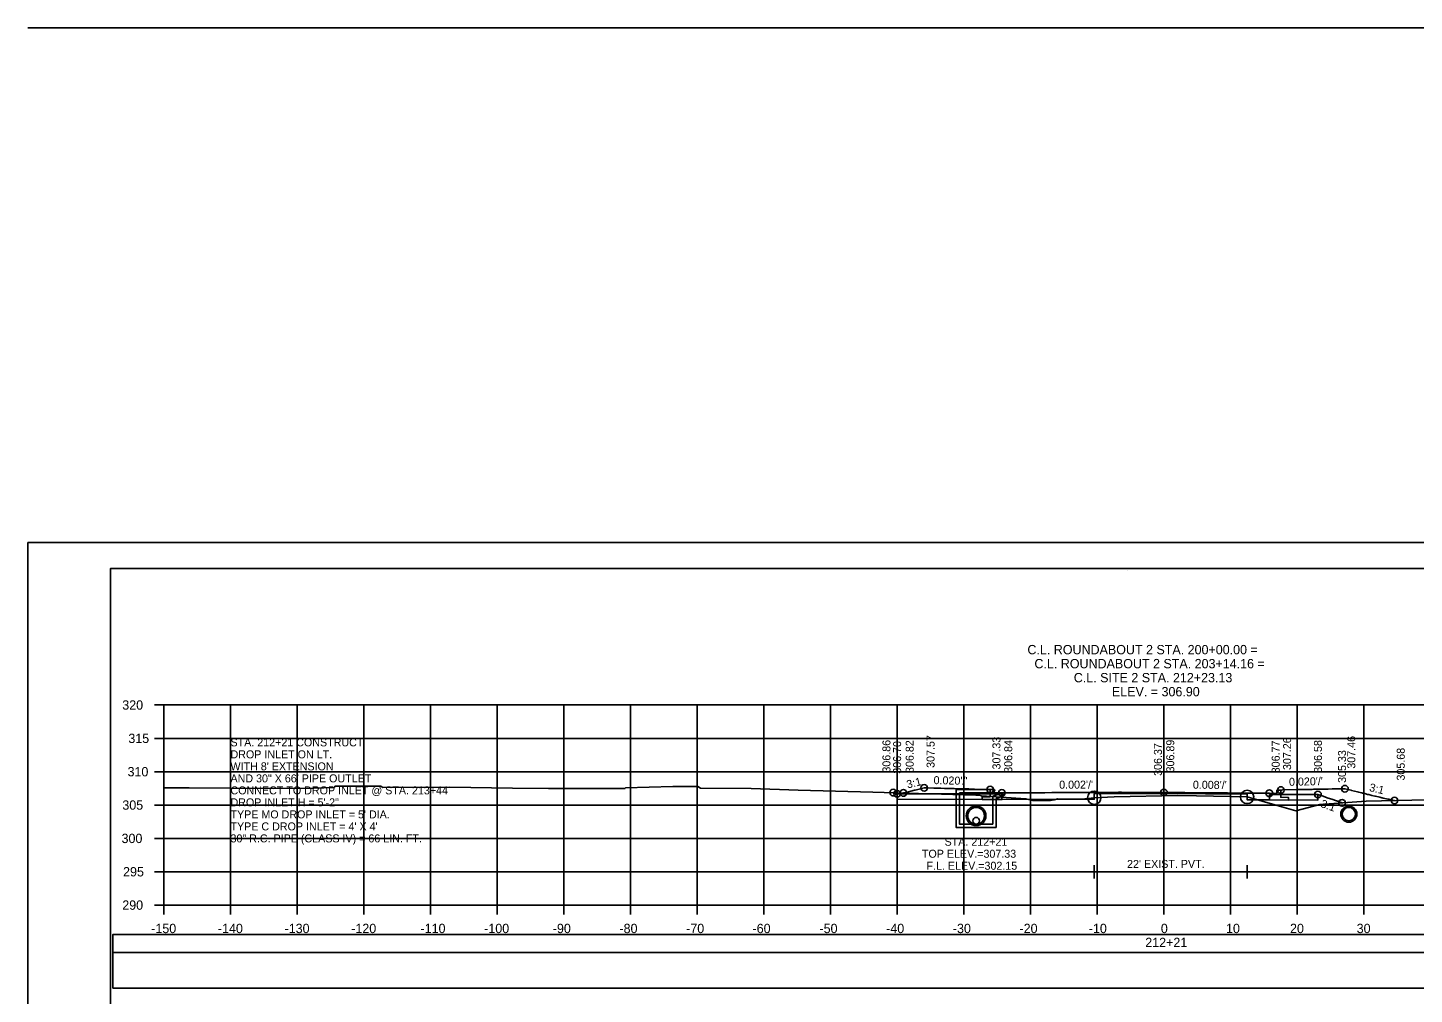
# Model space of a CAD drawing. Extents: x 1370538 to 1372872, y 376220 to 381127.
# Drawn here: x 1370538.2 to 1370746.2, y 379626.9 to 379771.8 of the extents above; entities that cross this region are included whole.
import ezdxf

# ---------------------------------------------------------------- set-up
doc = ezdxf.new("R2010")
doc.units = 0
for name, color, linetype in [('R_Border', 7, 'Continuous'), ('R_Border Notes', 7, 'Continuous'), ('R_Border PE', 7, 'Continuous'), ('R_Border Prem', 7, 'Continuous'), ('R_Dimension', 7, 'Continuous'), ('R_Fin Surface', 7, 'Continuous'), ('R_Grid', 7, 'Continuous'), ('R_Horz Alg Annot', 7, 'Continuous'), ('R_No Plot', 7, 'Continuous'), ('R_Water', 7, 'Continuous'), ('R_Water Annot', 7, 'Continuous'), ('R_Xsect Elev', 7, 'Continuous'), ('R_Xsect Slope', 7, 'Continuous'), ('T_Detection Zones', 7, 'Continuous')]:
    doc.layers.add(name, color=color, linetype=linetype)

msp = doc.modelspace()

# ---------------------------------------------------------------- linework, layer by layer
at = {"layer": 'R_Border'}
for p, q in [((1370698.17, 379646.26), (1370698.17, 379644.26)), ((1370721.08, 379646.26), (1370721.08, 379644.26)), ((1370698.17, 379645.26), (1370721.08, 379645.26))]:
    msp.add_line(p, q, dxfattribs=at)
for points in [[(1370708.61, 379657.01), (1370698.17, 379656.98), (1370698.17, 379656.15), (1370684.31, 379656.12), (1370681.36, 379656.1), (1370681.36, 379656.51), (1370682.54, 379656.52), (1370682.54, 379657.62)], [(1370726.13, 379657.54), (1370726.13, 379656.45), (1370727.29, 379656.43), (1370727.29, 379656.02), (1370724.42, 379656.05), (1370721.08, 379656.08), (1370721.08, 379656.91), (1370708.61, 379657.01)]]:
    msp.add_lwpolyline(points, dxfattribs=at)
at = {"layer": 'R_Border Notes'}
for p, q in [((1370550.61, 379690.75), (1370866.79, 379690.75)), ((1370550.61, 379485.29), (1370550.61, 379690.75)), ((1370703.13, 379690.49), (1370703.13, 379690.49)), ((1370703.13, 379690.49), (1370703.13, 379690.49))]:
    msp.add_line(p, q, dxfattribs=at)
at = {"layer": 'R_Border Prem'}
for p, q in [((1370557.21, 379670.29), (1370558.61, 379670.29)), ((1370558.61, 379640.29), (1370558.61, 379670.29)), ((1370557.21, 379665.29), (1370558.61, 379665.29)), ((1370557.21, 379660.29), (1370558.61, 379660.29)), ((1370557.21, 379655.29), (1370558.61, 379655.29)), ((1370557.21, 379650.29), (1370558.61, 379650.29)), ((1370557.21, 379645.29), (1370558.61, 379645.29)), ((1370557.21, 379640.29), (1370558.61, 379640.29)), ((1370558.61, 379640.29), (1370858.61, 379640.29)), ((1370558.61, 379638.89), (1370558.61, 379640.29)), ((1370568.61, 379638.89), (1370568.61, 379640.29)), ((1370578.61, 379638.89), (1370578.61, 379640.29)), ((1370588.61, 379638.89), (1370588.61, 379640.29)), ((1370598.61, 379638.89), (1370598.61, 379640.29)), ((1370608.61, 379638.89), (1370608.61, 379640.29)), ((1370618.61, 379638.89), (1370618.61, 379640.29)), ((1370628.61, 379638.89), (1370628.61, 379640.29)), ((1370638.61, 379638.89), (1370638.61, 379640.29)), ((1370648.61, 379638.89), (1370648.61, 379640.29)), ((1370658.61, 379638.89), (1370658.61, 379640.29)), ((1370668.61, 379638.89), (1370668.61, 379640.29)), ((1370678.61, 379638.89), (1370678.61, 379640.29)), ((1370688.61, 379638.89), (1370688.61, 379640.29)), ((1370698.61, 379638.89), (1370698.61, 379640.29)), ((1370708.61, 379638.89), (1370708.61, 379640.29)), ((1370718.61, 379638.89), (1370718.61, 379640.29)), ((1370728.61, 379638.89), (1370728.61, 379640.29)), ((1370738.61, 379638.89), (1370738.61, 379640.29))]:
    msp.add_line(p, q, dxfattribs=at)
at = {"layer": 'R_Dimension'}
msp.add_lwpolyline([(1370558.61, 379657.89), (1370562.43, 379657.88), (1370575.01, 379657.78), (1370581.1, 379657.84), (1370584.15, 379657.9), (1370584.19, 379657.94), (1370584.26, 379658.11), (1370591.17, 379658.1), (1370591.44, 379657.92), (1370601.5, 379657.99), (1370610.91, 379657.8), (1370616.33, 379657.78), (1370627.77, 379657.77), (1370627.87, 379657.85), (1370634.97, 379658.08), (1370638.64, 379658.08), (1370638.71, 379658.07), (1370639.09, 379657.81), (1370646.71, 379657.75), (1370653.76, 379657.5), (1370664.93, 379657.24), (1370680.38, 379656.77), (1370680.86, 379656.75), (1370681.24, 379656.65), (1370687.91, 379656.23), (1370688.94, 379655.96), (1370691.55, 379655.95), (1370692.15, 379656.06), (1370692.68, 379656.23), (1370694.73, 379656.18), (1370696.53, 379656.17), (1370696.74, 379656.2), (1370698.17, 379656.39), (1370701.17, 379656.5), (1370710.69, 379656.7), (1370713.5, 379656.67), (1370721.08, 379656.5), (1370725.6, 379655.21), (1370728.4, 379654.4), (1370731.99, 379655.38), (1370738.95, 379655.87), (1370752.62, 379656.16)], dxfattribs=at)
at = {"layer": 'R_Fin Surface'}
for points in [[(1370669.53, 379657.1), (1370669.54, 379657.1), (1370669.54, 379657.1), (1370670.31, 379657.29), (1370670.63, 379657.36), (1370671.2, 379657.5), (1370671.26, 379657.52), (1370671.31, 379657.53), (1370672.1, 379657.72), (1370672.27, 379657.76), (1370672.66, 379657.86), (1370672.98, 379657.85), (1370672.99, 379657.85), (1370673.2, 379657.85), (1370673.25, 379657.85), (1370674.08, 379657.83), (1370674.22, 379657.82), (1370674.89, 379657.81), (1370674.91, 379657.81), (1370674.92, 379657.81), (1370675.14, 379657.8), (1370675.71, 379657.79), (1370676.06, 379657.78), (1370676.27, 379657.77), (1370676.34, 379657.77), (1370676.45, 379657.77), (1370676.67, 379657.76), (1370676.95, 379657.76), (1370677.03, 379657.75), (1370677.13, 379657.75), (1370677.43, 379657.74), (1370677.75, 379657.74), (1370678.08, 379657.73), (1370678.31, 379657.72), (1370678.5, 379657.72), (1370678.8, 379657.71), (1370679.05, 379657.7), (1370679.17, 379657.7), (1370679.21, 379657.7), (1370679.22, 379657.7), (1370679.33, 379657.7), (1370679.57, 379657.69), (1370679.63, 379657.69), (1370679.8, 379657.69), (1370679.83, 379657.68), (1370679.84, 379657.68), (1370679.97, 379657.68), (1370680.01, 379657.68), (1370680.02, 379657.68), (1370680.04, 379657.68), (1370680.11, 379657.68), (1370680.14, 379657.68), (1370680.14, 379657.68), (1370680.15, 379657.68), (1370680.18, 379657.68), (1370680.18, 379657.68), (1370681.44, 379657.64), (1370681.58, 379657.64), (1370681.76, 379657.64), (1370682.54, 379657.62), (1370682.83, 379657.61), (1370683.13, 379657.61), (1370683.13, 379657.31), (1370683.14, 379657.11), (1370683.46, 379657.11), (1370684.22, 379657.12), (1370684.23, 379657.12), (1370684.31, 379657.12), (1370685.69, 379657.13), (1370685.9, 379657.13), (1370686.19, 379657.13), (1370687.38, 379657.13), (1370687.53, 379657.13), (1370688.01, 379657.14), (1370688.92, 379657.14), (1370689.15, 379657.14), (1370690.03, 379657.14), (1370690.43, 379657.14), (1370690.76, 379657.14), (1370691.78, 379657.15), (1370692.21, 379657.15), (1370692.35, 379657.15), (1370693.47, 379657.15), (1370693.93, 379657.15), (1370694.94, 379657.15), (1370695.3, 379657.16), (1370695.48, 379657.16), (1370696.71, 379657.16), (1370697.01, 379657.16), (1370698.06, 379657.16), (1370698.18, 379657.16), (1370701.79, 379657.2), (1370701.95, 379657.2), (1370702.24, 379657.2), (1370703.08, 379657.19), (1370703.16, 379657.19), (1370703.32, 379657.19), (1370703.56, 379657.19), (1370704.38, 379657.19), (1370704.55, 379657.19), (1370704.75, 379657.19), (1370704.9, 379657.19), (1370705.67, 379657.19), (1370706.11, 379657.19), (1370706.9, 379657.18), (1370707.09, 379657.18), (1370708.61, 379657.18)], [(1370708.61, 379657.18), (1370708.92, 379657.18), (1370709.42, 379657.18), (1370709.66, 379657.18), (1370710.07, 379657.17), (1370710.66, 379657.17), (1370710.7, 379657.17), (1370711.26, 379657.17), (1370711.77, 379657.17), (1370716.7, 379657.11), (1370717.02, 379657.11), (1370717.43, 379657.1), (1370718.15, 379657.1), (1370718.8, 379657.09), (1370719.69, 379657.09), (1370720.5, 379657.08), (1370720.84, 379657.08), (1370721.2, 379657.08), (1370722.22, 379657.07), (1370722.26, 379657.07), (1370722.37, 379657.07), (1370722.89, 379657.06), (1370723.11, 379657.06), (1370723.94, 379657.06), (1370724.42, 379657.05), (1370725.14, 379657.04), (1370725.56, 379657.04), (1370725.56, 379657.24), (1370725.56, 379657.54), (1370726.05, 379657.54), (1370726.13, 379657.54), (1370726.32, 379657.54), (1370726.37, 379657.55), (1370728.69, 379657.6), (1370728.98, 379657.6), (1370729.08, 379657.6), (1370729.16, 379657.61), (1370729.37, 379657.61), (1370729.62, 379657.62), (1370729.73, 379657.62), (1370729.87, 379657.62), (1370730.13, 379657.63), (1370730.15, 379657.63), (1370730.16, 379657.63), (1370730.36, 379657.63), (1370730.66, 379657.64), (1370730.73, 379657.64), (1370730.82, 379657.64), (1370731.04, 379657.65), (1370731.22, 379657.65), (1370731.53, 379657.66), (1370731.84, 379657.66), (1370732.02, 379657.67), (1370732.15, 379657.67), (1370732.38, 379657.67), (1370732.52, 379657.68), (1370732.56, 379657.68), (1370732.58, 379657.68), (1370732.7, 379657.68), (1370732.76, 379657.68), (1370732.92, 379657.68), (1370733.24, 379657.69), (1370733.84, 379657.7), (1370734.01, 379657.71), (1370734.45, 379657.71), (1370734.53, 379657.72), (1370734.57, 379657.72), (1370734.82, 379657.72), (1370734.83, 379657.72), (1370734.83, 379657.72), (1370734.92, 379657.72), (1370735.67, 379657.74), (1370735.67, 379657.74), (1370735.76, 379657.74), (1370736.21, 379657.63), (1370736.23, 379657.62), (1370736.66, 379657.51), (1370736.7, 379657.5), (1370736.76, 379657.49), (1370737.66, 379657.26), (1370737.82, 379657.22), (1370738.03, 379657.17), (1370738.28, 379657.11), (1370738.41, 379657.08), (1370738.73, 379657), (1370739.16, 379656.89), (1370739.34, 379656.85), (1370739.8, 379656.74), (1370740.23, 379656.64), (1370740.28, 379656.62), (1370740.29, 379656.62), (1370740.32, 379656.61), (1370740.33, 379656.61), (1370740.99, 379656.46), (1370741.31, 379656.38), (1370741.36, 379656.37), (1370741.48, 379656.34), (1370741.5, 379656.34), (1370741.54, 379656.33), (1370742.21, 379656.18), (1370742.32, 379656.15), (1370742.65, 379656.08), (1370742.68, 379656.07), (1370743.18, 379655.96)]]:
    msp.add_lwpolyline(points, dxfattribs=at)
at = {"layer": 'R_Grid'}
for p, q in [((1370558.61, 379670.29), (1370858.61, 379670.29)), ((1370558.61, 379640.29), (1370558.61, 379670.29)), ((1370568.61, 379640.29), (1370568.61, 379670.29)), ((1370578.61, 379640.29), (1370578.61, 379670.29)), ((1370588.61, 379640.29), (1370588.61, 379670.29)), ((1370598.61, 379640.29), (1370598.61, 379670.29)), ((1370608.61, 379640.29), (1370608.61, 379670.29)), ((1370618.61, 379640.29), (1370618.61, 379670.29)), ((1370628.61, 379640.29), (1370628.61, 379670.29)), ((1370638.61, 379640.29), (1370638.61, 379670.29)), ((1370648.61, 379640.29), (1370648.61, 379670.29)), ((1370658.61, 379640.29), (1370658.61, 379670.29)), ((1370668.61, 379640.29), (1370668.61, 379670.29)), ((1370678.61, 379640.29), (1370678.61, 379670.29)), ((1370688.61, 379640.29), (1370688.61, 379670.29)), ((1370698.61, 379640.29), (1370698.61, 379670.29)), ((1370708.61, 379640.29), (1370708.61, 379670.29)), ((1370718.61, 379640.29), (1370718.61, 379670.29)), ((1370728.61, 379640.29), (1370728.61, 379670.29)), ((1370738.61, 379640.29), (1370738.61, 379670.29)), ((1370558.61, 379665.29), (1370858.61, 379665.29)), ((1370558.61, 379660.29), (1370858.61, 379660.29)), ((1370558.61, 379655.29), (1370858.61, 379655.29)), ((1370558.61, 379650.29), (1370858.61, 379650.29)), ((1370558.61, 379645.29), (1370858.61, 379645.29)), ((1370558.61, 379640.29), (1370858.61, 379640.29))]:
    msp.add_line(p, q, dxfattribs=at)
at = {"layer": 'R_Horz Alg Annot'}
for points in [[(1370668, 379657.15), (1370668.13, 379657.11), (1370668.15, 379657.1), (1370668.22, 379657.09), (1370668.59, 379656.98), (1370669.34, 379656.98), (1370669.6, 379656.98), (1370669.69, 379656.98), (1370670.44, 379656.99), (1370670.46, 379656.99), (1370670.63, 379656.99), (1370671.45, 379656.99), (1370671.53, 379656.99), (1370671.72, 379656.99), (1370672.49, 379656.99), (1370672.56, 379656.99), (1370673.06, 379656.99), (1370673.39, 379656.99), (1370673.53, 379656.99), (1370674.08, 379656.99), (1370674.44, 379656.99), (1370674.45, 379656.99), (1370674.9, 379656.99), (1370675.3, 379656.99), (1370675.31, 379656.99), (1370675.71, 379656.99), (1370676.02, 379656.99), (1370676.12, 379656.99), (1370676.37, 379656.99), (1370676.66, 379656.99), (1370676.74, 379656.99), (1370676.95, 379656.99), (1370677.06, 379656.99), (1370677.13, 379656.99), (1370677.53, 379656.98), (1370677.75, 379656.98), (1370678.13, 379656.98), (1370678.31, 379656.98), (1370678.66, 379656.98), (1370678.8, 379656.98), (1370679.07, 379656.98), (1370679.17, 379656.98), (1370679.21, 379656.98), (1370679.22, 379656.98), (1370679.48, 379656.98), (1370679.57, 379656.98), (1370679.63, 379656.98), (1370679.8, 379656.98), (1370679.83, 379656.98), (1370679.84, 379656.99), (1370679.97, 379656.99), (1370680.01, 379656.98), (1370680.02, 379656.98), (1370680.04, 379656.98), (1370680.06, 379656.98), (1370680.14, 379656.98), (1370680.14, 379656.98), (1370680.15, 379656.98), (1370680.16, 379656.98), (1370680.18, 379656.98), (1370681.37, 379656.97), (1370681.58, 379656.96), (1370681.89, 379656.95), (1370684.22, 379656.95), (1370684.31, 379656.95)], [(1370684.31, 379656.95), (1370684.31, 379656.12), (1370668.59, 379656.15), (1370668.59, 379656.98)], [(1370724.42, 379656.88), (1370726.32, 379656.86), (1370727.05, 379656.86), (1370727.26, 379656.86), (1370727.44, 379656.88), (1370729.07, 379656.88), (1370729.32, 379656.88), (1370729.64, 379656.87), (1370729.66, 379656.87), (1370730.15, 379656.87), (1370730.34, 379656.87), (1370730.46, 379656.87), (1370730.95, 379656.87), (1370731, 379656.87), (1370731.05, 379656.87), (1370731.71, 379656.87), (1370732.15, 379656.72), (1370732.35, 379656.65), (1370732.35, 379656.65), (1370733.24, 379656.34), (1370733.8, 379656.15), (1370735.32, 379655.61)], [(1370724.42, 379656.88), (1370724.42, 379656.05), (1370731.71, 379656.04), (1370731.71, 379656.87)]]:
    msp.add_lwpolyline(points, dxfattribs=at)
at = {"layer": 'R_No Plot'}
for p, q in [((1370538.2, 379771.82), (1372871.58, 379771.82)), ((1370538.21, 379694.64), (1370871.54, 379694.64))]:
    msp.add_line(p, q, dxfattribs=at)
for points in [[(1370538.2, 379694.64), (1370871.54, 379694.64), (1370871.54, 379481.3), (1370538.2, 379481.3)], [(1370784.53, 379690.75), (1370784.53, 379680.87), (1370820.26, 379680.87), (1370820.26, 379677.95), (1370843.46, 379677.95), (1370843.46, 379653.61), (1370866.79, 379653.61), (1370866.79, 379485.29), (1370550.61, 379485.29), (1370550.61, 379690.75)]]:
    msp.add_lwpolyline(points, close=True, dxfattribs=at)
for centre, radius in [((1370672.66, 379657.86), 0.5), ((1370682.54, 379657.62), 0.5), ((1370735.76, 379657.74), 0.5), ((1370668, 379657.15), 0.5), ((1370668.59, 379656.98), 0.5), ((1370669.53, 379657.1), 0.5), ((1370684.31, 379657.12), 0.5), ((1370698.17, 379656.39), 1), ((1370708.61, 379657.18), 0.5), ((1370708.61, 379657.18), 0.5), ((1370721.08, 379656.5), 1), ((1370724.42, 379657.05), 0.5), ((1370726.13, 379657.54), 0.5), ((1370731.71, 379656.87), 0.5), ((1370735.32, 379655.61), 0.5), ((1370743.18, 379655.96), 0.5), ((1370680.44, 379653.68), 1.48), ((1370736.34, 379653.93), 1.21), ((1370680.44, 379652.94), 0.505)]:
    msp.add_circle(centre, radius, dxfattribs=at)
at = {"layer": 'R_Water'}
for p, q in [((1370677.44, 379657.61), (1370683.19, 379657.61)), ((1370677.44, 379656.11), (1370677.44, 379657.61)), ((1370677.94, 379656.11), (1370677.94, 379657.11)), ((1370677.94, 379657.11), (1370682.94, 379657.11)), ((1370683.27, 379657.44), (1370682.94, 379657.11)), ((1370684.44, 379657.13), (1370682.94, 379656.61)), ((1370682.94, 379656.11), (1370682.94, 379656.61)), ((1370683.27, 379657.44), (1370683.19, 379657.61)), ((1370684.44, 379656.6), (1370683.44, 379656.25)), ((1370683.44, 379656.11), (1370683.44, 379656.25))]:
    msp.add_line(p, q, dxfattribs=at)
for points in [[(1370683.44, 379656.11), (1370683.44, 379651.93), (1370680.44, 379651.93), (1370677.44, 379651.93), (1370677.44, 379656.11)], [(1370682.94, 379656.11), (1370682.94, 379652.43), (1370680.44, 379652.43), (1370677.94, 379652.43), (1370677.94, 379656.11)], [(1370684.44, 379656.6), (1370684.44, 379657.13)]]:
    msp.add_lwpolyline(points, dxfattribs=at)
msp.add_lwpolyline([(1370550.96, 379627.84), (1370866.09, 379627.84), (1370866.09, 379633.16), (1370550.96, 379633.16)], close=True, dxfattribs=at)
for centre, radius in [((1370680.44, 379653.68), 1.25), ((1370736.34, 379653.93), 1), ((1370680.44, 379652.94), 0.5)]:
    msp.add_circle(centre, radius, dxfattribs=at)
at = {"layer": 'R_Xsect Elev'}
msp.add_line((1370708.61, 379656.66), (1370708.61, 379666.66), dxfattribs=at)
at = {"layer": 'T_Detection Zones'}
msp.add_lwpolyline([(1370550.96, 379633.16), (1370866.09, 379633.16), (1370866.09, 379635.87), (1370550.96, 379635.87)], close=True, dxfattribs=at)

# ---------------------------------------------------------------- texts
at = {"layer": 'R_Border PE'}
for s, p in [('C.L. ROUNDABOUT 2 STA. 200+00.00 =', (1370688.14, 379677.89)), ('C.L. ROUNDABOUT 2 STA. 203+14.16 =', (1370689.19, 379675.79)), ('C.L. SITE 2 STA. 212+23.13', (1370695.09, 379673.69)), ('ELEV. = 306.90', (1370700.81, 379671.59)), ('320', (1370552.38, 379669.59)), ('315', (1370553.29, 379664.59)), ('310', (1370553.17, 379659.59)), ('305', (1370552.39, 379654.59)), ('300', (1370552.27, 379649.59)), ('295', (1370552.5, 379644.59)), ('290', (1370552.38, 379639.59)), ('-150', (1370556.72, 379636.09)), ('-140', (1370566.72, 379636.09)), ('-130', (1370576.72, 379636.09)), ('-120', (1370586.72, 379636.09)), ('-110', (1370597.11, 379636.09)), ('-100', (1370606.66, 379636.09)), ('-90', (1370616.95, 379636.09)), ('-80', (1370626.95, 379636.09)), ('-70', (1370636.95, 379636.09)), ('-60', (1370646.91, 379636.09)), ('-50', (1370656.95, 379636.09)), ('-40', (1370666.95, 379636.09)), ('-30', (1370676.95, 379636.09)), ('-20', (1370686.95, 379636.09)), ('-10', (1370697.34, 379636.09)), ('0', (1370708.15, 379636.09)), ('10', (1370717.92, 379636.09)), ('20', (1370727.52, 379636.09)), ('30', (1370737.52, 379636.09)), ('212+21', (1370705.81, 379633.99))]:
    msp.add_text(s, height=1.4, dxfattribs=at).set_placement(p)
at = {"layer": 'R_Water'}
msp.add_text("22' EXIST. PVT.", height=1.2, dxfattribs=at).set_placement((1370703.08, 379645.86))
at = {"layer": 'R_Water Annot'}
for s, p in [('STA. 212+21 CONSTRUCT', (1370568.61, 379664.09)), ('DROP INLET ON LT.', (1370568.61, 379662.29)), ("WITH 8' EXTENSION", (1370568.61, 379660.49)), ('AND 30" X 66\' PIPE OUTLET', (1370568.61, 379658.69)), ('CONNECT TO DROP INLET @ STA. 213+44', (1370568.61, 379656.89)), ('DROP INLET H = 5\'-2"', (1370568.61, 379655.09)), ("TYPE MO DROP INLET = 5' DIA.", (1370568.61, 379653.29)), ("TYPE C DROP INLET = 4' X 4'", (1370568.61, 379651.49)), ('30" R.C. PIPE (CLASS IV) = 66 LIN. FT.', (1370568.61, 379649.69)), ('STA. 212+21', (1370675.71, 379649.19)), ('TOP ELEV.=307.33', (1370672.31, 379647.39)), ('F.L. ELEV.=302.15', (1370673, 379645.59))]:
    msp.add_text(s, height=1.2, dxfattribs=at).set_placement(p)
at = {"layer": 'R_Xsect Elev'}
for s, p in [('306.86', (1370667.59, 379660.15)), ('306.70', (1370669.19, 379659.98)), ('306.82', (1370671.08, 379660.1)), ('307.57', (1370674.21, 379660.86)), ('307.33', (1370684.09, 379660.62)), ('306.84', (1370685.86, 379660.12)), ('306.37', (1370708.31, 379659.66)), ('306.89', (1370710.16, 379660.18)), ('306.77', (1370725.97, 379660.05)), ('307.26', (1370727.68, 379660.54)), ('306.58', (1370732.31, 379660.12)), ('307.46', (1370737.31, 379660.74)), ('305.33', (1370735.92, 379658.61)), ('305.68', (1370744.73, 379658.96))]:
    msp.add_text(s, height=1.2, rotation=90, dxfattribs=at).set_placement(p)
at = {"layer": 'R_Xsect Slope'}
for s, rotation, p in [('3:1', 13.6233, (1370670.17, 379657.77)), ("0.020'/'", 358.5943, (1370674.05, 379658.43)), ("0.002'/'", 0.1336, (1370692.9, 379657.74)), ("0.008'/'", 359.5446, (1370712.95, 379657.74)), ("0.020'/'", 1.1879, (1370727.38, 379658.17)), ('3:1', 346.6862, (1370739.32, 379657.41)), ('3:1', 340.8688, (1370732.01, 379655.02))]:
    msp.add_text(s, height=1.2, rotation=rotation, dxfattribs=at).set_placement(p)

doc.saveas('drawing.dxf')
